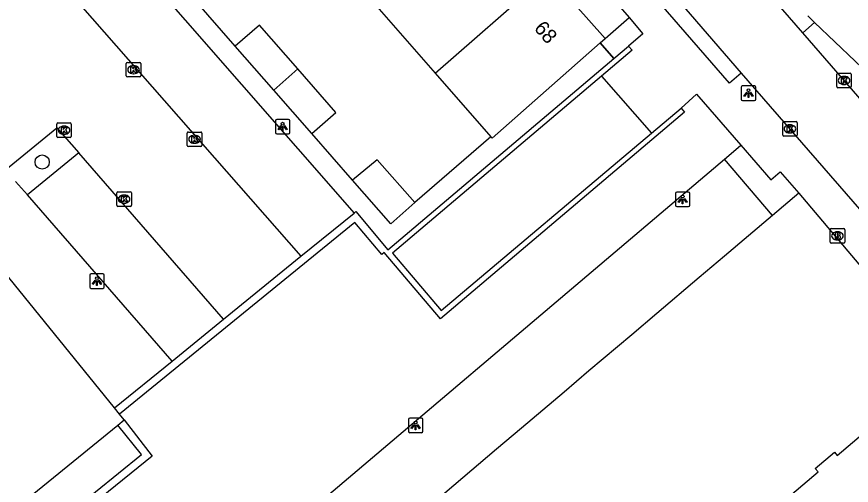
# Model space of a CAD drawing. Extents: x 161772 to 163123, y 383092 to 383917.
# Drawn here: x 162253.3 to 162310.8, y 383232.3 to 383264.6 of the extents above; entities that cross this region are included whole.
import ezdxf

# ---------------------------------------------------------------- set-up
doc = ezdxf.new("R2010")
doc.units = 0
for name, color, linetype in [('IMGEO_Boom', 7, 'Continuous'), ('IMGEO_Brandkraan', 7, 'Continuous'), ('IMGEO_Groenvoorziening', 7, 'Continuous'), ('IMGEO_Hek', 7, 'Continuous'), ('IMGEO_Kolk', 7, 'Continuous'), ('IMGEO_Lichtpunt', 7, 'Continuous'), ('IMGEO_Muur', 7, 'Continuous'), ('IMGEO_Pand', 7, 'Continuous'), ('IMGEO_Pand_nummerreeks', 7, 'Continuous'), ('IMGEO_Parkeervlak_gesloten', 7, 'Continuous'), ('IMGEO_Rijbaan_lokaal_gesloten', 7, 'Continuous'), ('IMGEO_Voetpad_open', 7, 'Continuous')]:
    doc.layers.add(name, color=color, linetype=linetype)

msp = doc.modelspace()

# ---------------------------------------------------------------- linework, layer by layer
at = {"layer": 'IMGEO_Boom'}
msp.add_circle((162255.091, 383254.586), 0.489, dxfattribs=at)
at = {"layer": 'IMGEO_Brandkraan'}
for p, q in [((162309.339, 383249.074), (162309.339, 383249.926)), ((162309.414, 383250), (162310.266, 383250)), ((162309.827, 383249.78), (162309.852, 383249.78)), ((162310.34, 383249.926), (162310.34, 383249.074)), ((162309.85, 383249.22), (162309.825, 383249.22)), ((162310.266, 383249), (162309.414, 383249))]:
    msp.add_line(p, q, dxfattribs=at)
for points in [[(162309.339, 383249.074), (162309.339, 383249.926)], [(162309.414, 383250), (162310.266, 383250)], [(162309.687, 383249.7), (162309.687, 383249.3), (162309.9, 383249.3)], [(162309.918, 383249.7), (162309.687, 383249.7)], [(162310.34, 383249.926), (162310.34, 383249.074)], [(162309.866, 383249.619), (162309.812, 383249.619), (162309.812, 383249.543)], [(162309.812, 383249.543), (162309.865, 383249.543)], [(162309.874, 383249.467), (162309.812, 383249.467), (162309.812, 383249.386)], [(162309.812, 383249.386), (162309.874, 383249.386)], [(162310.266, 383249), (162309.414, 383249)]]:
    msp.add_lwpolyline(points, dxfattribs=at)
for centre, radius, start, end in [((162309.416, 383249.924), 0.0765, 91.55205, 178.44795), ((162309.416, 383249.924), 0.0765, 91.55205, 178.44795), ((162309.922, 383249.555), 0.145, 59.4692, 91.53667), ((162309.947, 383249.602), 0.0922, 285.51372, 58.15012), ((162310.264, 383249.924), 0.0765, 1.55205, 88.44795), ((162310.264, 383249.924), 0.0765, 1.55205, 88.44795), ((162309.867, 383249.581), 0.0379, 267.82845, 90.93552), ((162309.875, 383249.426), 0.0404, 269.87594, 90.50774), ((162309.906, 383249.551), 0.251, 268.66757, 293.53466), ((162309.952, 383249.41), 0.105, 301.31148, 78.98903), ((162309.416, 383249.076), 0.0765, 181.55205, 268.44795), ((162309.416, 383249.076), 0.0765, 181.55205, 268.44795), ((162310.264, 383249.076), 0.0765, 271.55205, 358.44795), ((162310.264, 383249.076), 0.0765, 271.55205, 358.44795)]:
    msp.add_arc(centre, radius, start, end, dxfattribs=at)
for centre, major_axis, ratio, start_param, end_param in [((162309.826, 383249.5), (-0.387, 0.002), 0.722429, 4.712389, 7.853982), ((162309.851, 383249.5), (-0.39, 0.002), 0.717154, 1.570796, 4.712389)]:
    msp.add_ellipse(centre, major_axis=major_axis, ratio=ratio, start_param=start_param, end_param=end_param, dxfattribs=at)
at = {"layer": 'IMGEO_Groenvoorziening'}
msp.add_lwpolyline([(162254.078, 383252.319), (162253.256, 383253.253)], dxfattribs=at)
at = {"layer": 'IMGEO_Hek'}
msp.add_lwpolyline([(162293.514, 383262.788), (162294.457, 383261.724)], dxfattribs=at)
at = {"layer": 'IMGEO_Kolk'}
for p, q in [((162260.881, 383260.522), (162260.881, 383261.374)), ((162260.956, 383261.448), (162261.808, 383261.448)), ((162261.369, 383261.228), (162261.394, 383261.228)), ((162261.882, 383261.374), (162261.882, 383260.522)), ((162261.392, 383260.668), (162261.367, 383260.668)), ((162309.794, 383259.78), (162309.794, 383260.632)), ((162309.869, 383260.706), (162310.721, 383260.706)), ((162310.795, 383260.632), (162310.795, 383259.78)), ((162261.808, 383260.448), (162260.956, 383260.448)), ((162310.282, 383260.486), (162310.307, 383260.486)), ((162310.721, 383259.706), (162309.869, 383259.706)), ((162310.305, 383259.926), (162310.28, 383259.926)), ((162256.095, 383256.354), (162256.095, 383257.206)), ((162256.17, 383257.28), (162257.022, 383257.28)), ((162257.096, 383257.206), (162257.096, 383256.354)), ((162306.07, 383256.446), (162306.07, 383257.298)), ((162306.145, 383257.372), (162306.997, 383257.372)), ((162306.558, 383257.152), (162306.583, 383257.152)), ((162307.071, 383257.298), (162307.071, 383256.446)), ((162256.583, 383257.06), (162256.608, 383257.06)), ((162265.078, 383255.729), (162265.078, 383256.581)), ((162265.153, 383256.655), (162266.005, 383256.655)), ((162266.079, 383256.581), (162266.079, 383255.729)), ((162306.581, 383256.592), (162306.556, 383256.592)), ((162257.022, 383256.28), (162256.17, 383256.28)), ((162256.606, 383256.5), (162256.581, 383256.5)), ((162265.566, 383256.435), (162265.591, 383256.435)), ((162306.997, 383256.372), (162306.145, 383256.372)), ((162266.005, 383255.655), (162265.153, 383255.655)), ((162265.589, 383255.875), (162265.564, 383255.875)), ((162260.303, 383252.535), (162261.155, 383252.535)), ((162260.228, 383251.609), (162260.228, 383252.461)), ((162260.716, 383252.315), (162260.741, 383252.315)), ((162261.229, 383252.461), (162261.229, 383251.609)), ((162261.155, 383251.535), (162260.303, 383251.535)), ((162260.739, 383251.755), (162260.714, 383251.755))]:
    msp.add_line(p, q, dxfattribs=at)
for points in [[(162260.881, 383260.522), (162260.881, 383261.374)], [(162260.956, 383261.448), (162261.808, 383261.448)], [(162261.882, 383261.374), (162261.882, 383260.522)], [(162261.202, 383261.148), (162261.325, 383261.148), (162261.325, 383260.997), (162261.455, 383261.148), (162261.619, 383261.148), (162261.473, 383260.997), (162261.626, 383260.748), (162261.474, 383260.748), (162261.389, 383260.912), (162261.325, 383260.845), (162261.325, 383260.748), (162261.202, 383260.748), (162261.202, 383261.148)], [(162309.794, 383259.78), (162309.794, 383260.632)], [(162309.869, 383260.706), (162310.721, 383260.706)], [(162310.795, 383260.632), (162310.795, 383259.78)], [(162261.808, 383260.448), (162260.956, 383260.448)], [(162310.115, 383260.406), (162310.238, 383260.406), (162310.238, 383260.255), (162310.368, 383260.406), (162310.532, 383260.406), (162310.386, 383260.255), (162310.539, 383260.006), (162310.387, 383260.006), (162310.302, 383260.17), (162310.238, 383260.103), (162310.238, 383260.006), (162310.115, 383260.006), (162310.115, 383260.406)], [(162310.721, 383259.706), (162309.869, 383259.706)], [(162256.095, 383256.354), (162256.095, 383257.206)], [(162256.17, 383257.28), (162257.022, 383257.28)], [(162257.096, 383257.206), (162257.096, 383256.354)], [(162306.07, 383256.446), (162306.07, 383257.298)], [(162306.145, 383257.372), (162306.997, 383257.372)], [(162307.071, 383257.298), (162307.071, 383256.446)], [(162256.416, 383256.98), (162256.539, 383256.98), (162256.539, 383256.829), (162256.669, 383256.98), (162256.833, 383256.98), (162256.687, 383256.829), (162256.84, 383256.58), (162256.688, 383256.58), (162256.603, 383256.744), (162256.539, 383256.677), (162256.539, 383256.58), (162256.416, 383256.58), (162256.416, 383256.98)], [(162265.078, 383255.729), (162265.078, 383256.581)], [(162265.153, 383256.655), (162266.005, 383256.655)], [(162266.079, 383256.581), (162266.079, 383255.729)], [(162306.391, 383257.072), (162306.514, 383257.072), (162306.514, 383256.921), (162306.644, 383257.072), (162306.808, 383257.072), (162306.662, 383256.921), (162306.815, 383256.672), (162306.663, 383256.672), (162306.578, 383256.836), (162306.514, 383256.769), (162306.514, 383256.672), (162306.391, 383256.672), (162306.391, 383257.072)], [(162257.022, 383256.28), (162256.17, 383256.28)], [(162265.399, 383256.355), (162265.522, 383256.355), (162265.522, 383256.204), (162265.652, 383256.355), (162265.816, 383256.355), (162265.67, 383256.204), (162265.823, 383255.955), (162265.671, 383255.955), (162265.586, 383256.119), (162265.522, 383256.052), (162265.522, 383255.955), (162265.399, 383255.955), (162265.399, 383256.355)], [(162306.997, 383256.372), (162306.145, 383256.372)], [(162266.005, 383255.655), (162265.153, 383255.655)], [(162260.303, 383252.535), (162261.155, 383252.535)], [(162260.228, 383251.609), (162260.228, 383252.461)], [(162260.549, 383252.235), (162260.672, 383252.235), (162260.672, 383252.084), (162260.802, 383252.235), (162260.966, 383252.235), (162260.82, 383252.084), (162260.973, 383251.835), (162260.821, 383251.835), (162260.736, 383251.999), (162260.672, 383251.932), (162260.672, 383251.835), (162260.549, 383251.835), (162260.549, 383252.235)], [(162261.229, 383252.461), (162261.229, 383251.609)], [(162261.155, 383251.535), (162260.303, 383251.535)]]:
    msp.add_lwpolyline(points, dxfattribs=at)
for centre, start, end in [((162260.958, 383261.372), 91.55205, 178.44795), ((162260.958, 383261.372), 91.55205, 178.44795), ((162261.806, 383261.372), 1.55205, 88.44795), ((162261.806, 383261.372), 1.55205, 88.44795), ((162309.871, 383260.63), 91.55205, 178.44795), ((162309.871, 383260.63), 91.55205, 178.44795), ((162310.719, 383260.63), 1.55205, 88.44795), ((162310.719, 383260.63), 1.55205, 88.44795), ((162260.958, 383260.524), 181.55205, 268.44795), ((162260.958, 383260.524), 181.55205, 268.44795), ((162261.806, 383260.524), 271.55205, 358.44795), ((162261.806, 383260.524), 271.55205, 358.44795), ((162309.871, 383259.782), 181.55205, 268.44795), ((162309.871, 383259.782), 181.55205, 268.44795), ((162310.719, 383259.782), 271.55205, 358.44795), ((162310.719, 383259.782), 271.55205, 358.44795), ((162256.172, 383257.204), 91.55205, 178.44795), ((162256.172, 383257.204), 91.55205, 178.44795), ((162257.02, 383257.204), 1.55205, 88.44795), ((162257.02, 383257.204), 1.55205, 88.44795), ((162306.147, 383257.296), 91.55205, 178.44795), ((162306.147, 383257.296), 91.55205, 178.44795), ((162306.995, 383257.296), 1.55205, 88.44795), ((162306.995, 383257.296), 1.55205, 88.44795), ((162265.155, 383256.579), 91.55205, 178.44795), ((162265.155, 383256.579), 91.55205, 178.44795), ((162266.003, 383256.579), 1.55205, 88.44795), ((162266.003, 383256.579), 1.55205, 88.44795), ((162256.172, 383256.356), 181.55205, 268.44795), ((162256.172, 383256.356), 181.55205, 268.44795), ((162257.02, 383256.356), 271.55205, 358.44795), ((162257.02, 383256.356), 271.55205, 358.44795), ((162306.147, 383256.448), 181.55205, 268.44795), ((162306.147, 383256.448), 181.55205, 268.44795), ((162306.995, 383256.448), 271.55205, 358.44795), ((162306.995, 383256.448), 271.55205, 358.44795), ((162265.155, 383255.731), 181.55205, 268.44795), ((162265.155, 383255.731), 181.55205, 268.44795), ((162266.003, 383255.731), 271.55205, 358.44795), ((162266.003, 383255.731), 271.55205, 358.44795), ((162260.305, 383252.459), 91.55205, 178.44795), ((162260.305, 383252.459), 91.55205, 178.44795), ((162261.153, 383252.459), 1.55205, 88.44795), ((162261.153, 383252.459), 1.55205, 88.44795), ((162260.305, 383251.611), 181.55205, 268.44795), ((162260.305, 383251.611), 181.55205, 268.44795), ((162261.153, 383251.611), 271.55205, 358.44795), ((162261.153, 383251.611), 271.55205, 358.44795)]:
    msp.add_arc(centre, 0.0765, start, end, dxfattribs=at)
for centre, major_axis, ratio, start_param, end_param in [((162261.368, 383260.948), (-0.387, 0.002), 0.722429, 4.712389, 7.853982), ((162261.393, 383260.948), (-0.39, 0.002), 0.717154, 1.570796, 4.712389), ((162310.281, 383260.206), (-0.387, 0.002), 0.722429, 4.712389, 7.853982), ((162310.306, 383260.206), (-0.39, 0.002), 0.717154, 1.570796, 4.712389), ((162306.557, 383256.872), (-0.387, 0.002), 0.722429, 4.712389, 7.853982), ((162306.582, 383256.872), (-0.39, 0.002), 0.717154, 1.570796, 4.712389), ((162256.582, 383256.78), (-0.387, 0.002), 0.722429, 4.712389, 7.853982), ((162256.607, 383256.78), (-0.39, 0.002), 0.717154, 1.570796, 4.712389), ((162265.565, 383256.155), (-0.387, 0.002), 0.722429, 4.712389, 7.853982), ((162265.59, 383256.155), (-0.39, 0.002), 0.717154, 1.570796, 4.712389), ((162260.715, 383252.035), (-0.387, 0.002), 0.722429, 4.712389, 7.853982), ((162260.74, 383252.035), (-0.39, 0.002), 0.717154, 1.570796, 4.712389)]:
    msp.add_ellipse(centre, major_axis=major_axis, ratio=ratio, start_param=start_param, end_param=end_param, dxfattribs=at)
at = {"layer": 'IMGEO_Lichtpunt'}
for p, q in [((162303.22, 383259.733), (162303.22, 383258.926)), ((162303.22, 383259.733), (162303.22, 383258.926)), ((162304.122, 383259.828), (162303.314, 383259.828)), ((162304.122, 383259.828), (162303.314, 383259.828)), ((162304.216, 383258.926), (162304.216, 383259.733)), ((162304.216, 383258.926), (162304.216, 383259.733)), ((162303.314, 383258.832), (162304.122, 383258.832)), ((162303.314, 383258.832), (162304.122, 383258.832)), ((162271.143, 383257.43), (162271.143, 383256.623)), ((162271.143, 383257.43), (162271.143, 383256.623)), ((162272.045, 383257.525), (162271.237, 383257.525)), ((162272.045, 383257.525), (162271.237, 383257.525)), ((162272.139, 383256.623), (162272.139, 383257.43)), ((162272.139, 383256.623), (162272.139, 383257.43)), ((162271.237, 383256.529), (162272.045, 383256.529)), ((162271.237, 383256.529), (162272.045, 383256.529)), ((162298.685, 383252.418), (162298.685, 383251.611)), ((162298.685, 383252.418), (162298.685, 383251.611)), ((162299.587, 383252.513), (162298.779, 383252.513)), ((162299.587, 383252.513), (162298.779, 383252.513)), ((162299.681, 383251.611), (162299.681, 383252.418)), ((162299.681, 383251.611), (162299.681, 383252.418)), ((162298.779, 383251.517), (162299.587, 383251.517)), ((162298.779, 383251.517), (162299.587, 383251.517)), ((162259.265, 383246.88), (162258.457, 383246.88)), ((162259.265, 383246.88), (162258.457, 383246.88)), ((162258.363, 383246.785), (162258.363, 383245.978)), ((162258.363, 383246.785), (162258.363, 383245.978)), ((162259.359, 383245.978), (162259.359, 383246.785)), ((162259.359, 383245.978), (162259.359, 383246.785)), ((162258.457, 383245.884), (162259.265, 383245.884)), ((162258.457, 383245.884), (162259.265, 383245.884)), ((162280.302, 383236.845), (162280.302, 383236.038)), ((162280.302, 383236.845), (162280.302, 383236.038)), ((162281.204, 383236.94), (162280.396, 383236.94)), ((162281.204, 383236.94), (162280.396, 383236.94)), ((162281.298, 383236.038), (162281.298, 383236.845)), ((162281.298, 383236.038), (162281.298, 383236.845)), ((162280.396, 383235.944), (162281.204, 383235.944)), ((162280.396, 383235.944), (162281.204, 383235.944))]:
    msp.add_line(p, q, dxfattribs=at)
for points in [[(162303.594, 383259.397), (162303.633, 383259.369), (162303.445, 383259.107), (162303.407, 383259.134), (162303.594, 383259.397)], [(162303.696, 383259.349), (162303.743, 383259.349), (162303.743, 383259.027), (162303.696, 383259.027), (162303.696, 383259.349)], [(162303.806, 383259.369), (162303.844, 383259.396), (162304.031, 383259.134), (162303.992, 383259.106), (162303.806, 383259.369)], [(162271.517, 383257.094), (162271.556, 383257.066), (162271.368, 383256.804), (162271.33, 383256.831), (162271.517, 383257.094)], [(162271.619, 383257.046), (162271.666, 383257.046), (162271.666, 383256.724), (162271.619, 383256.724), (162271.619, 383257.046)], [(162271.729, 383257.066), (162271.767, 383257.093), (162271.954, 383256.831), (162271.915, 383256.803), (162271.729, 383257.066)], [(162299.059, 383252.082), (162299.098, 383252.054), (162298.91, 383251.792), (162298.872, 383251.819), (162299.059, 383252.082)], [(162299.161, 383252.034), (162299.208, 383252.034), (162299.208, 383251.712), (162299.161, 383251.712), (162299.161, 383252.034)], [(162299.271, 383252.054), (162299.309, 383252.081), (162299.496, 383251.819), (162299.457, 383251.791), (162299.271, 383252.054)], [(162258.737, 383246.449), (162258.776, 383246.421), (162258.588, 383246.159), (162258.55, 383246.186), (162258.737, 383246.449)], [(162258.839, 383246.401), (162258.886, 383246.401), (162258.886, 383246.079), (162258.839, 383246.079), (162258.839, 383246.401)], [(162258.949, 383246.421), (162258.987, 383246.448), (162259.174, 383246.186), (162259.135, 383246.158), (162258.949, 383246.421)], [(162280.676, 383236.509), (162280.715, 383236.481), (162280.527, 383236.219), (162280.489, 383236.246), (162280.676, 383236.509)], [(162280.778, 383236.461), (162280.825, 383236.461), (162280.825, 383236.139), (162280.778, 383236.139), (162280.778, 383236.461)], [(162280.888, 383236.481), (162280.926, 383236.508), (162281.113, 383236.246), (162281.074, 383236.218), (162280.888, 383236.481)]]:
    msp.add_lwpolyline(points, dxfattribs=at)
for centre in [(162303.719, 383259.531), (162271.642, 383257.228), (162299.184, 383252.216), (162258.862, 383246.583), (162280.801, 383236.643)]:
    msp.add_circle(centre, 0.0994, dxfattribs=at)
for centre, start, end in [((162303.314, 383259.733), 90, 180), ((162303.314, 383259.733), 90, 180), ((162304.122, 383259.733), 0, 90), ((162304.122, 383259.733), 0, 90), ((162303.314, 383258.926), 180, 270), ((162303.314, 383258.926), 180, 270), ((162304.122, 383258.926), 270, 0), ((162304.122, 383258.926), 270, 360), ((162271.237, 383257.43), 90, 180), ((162271.237, 383257.43), 90, 180), ((162272.045, 383257.43), 0, 90), ((162272.045, 383257.43), 0, 90), ((162271.237, 383256.623), 180, 270), ((162271.237, 383256.623), 180, 270), ((162272.045, 383256.623), 270, 0), ((162272.045, 383256.623), 270, 360), ((162298.779, 383252.418), 90, 180), ((162298.779, 383252.418), 90, 180), ((162299.587, 383252.418), 0, 90), ((162299.587, 383252.418), 0, 90), ((162298.779, 383251.611), 180, 270), ((162298.779, 383251.611), 180, 270), ((162299.587, 383251.611), 270, 0), ((162299.587, 383251.611), 270, 360), ((162258.457, 383246.785), 90, 180), ((162258.457, 383246.785), 90, 180), ((162259.265, 383246.785), 0, 90), ((162259.265, 383246.785), 0, 90), ((162258.457, 383245.978), 180, 270), ((162258.457, 383245.978), 180, 270), ((162259.265, 383245.978), 270, 0), ((162259.265, 383245.978), 270, 360), ((162280.396, 383236.845), 90, 180), ((162280.396, 383236.845), 90, 180), ((162281.204, 383236.845), 0, 90), ((162281.204, 383236.845), 0, 90), ((162280.396, 383236.038), 180, 270), ((162280.396, 383236.038), 180, 270), ((162281.204, 383236.038), 270, 0), ((162281.204, 383236.038), 270, 360)]:
    msp.add_arc(centre, 0.0946, start, end, dxfattribs=at)
at = {"layer": 'IMGEO_Muur'}
for points in [[(162268.386, 383262.574), (162265.548, 383265.819)], [(162295.458, 383262.571), (162295.7, 383262.29), (162293.597, 383260.51)], [(162294.457, 383261.724), (162295.458, 383262.571)], [(162276.559, 383251.066), (162276.689, 383251.172), (162278.889, 383248.545), (162294.457, 383261.724)], [(162293.597, 383260.51), (162279.198, 383248.309), (162282.559, 383244.354), (162297.033, 383256.586)], [(162299.079, 383258.296), (162299.322, 383258.018), (162282.509, 383243.795), (162278.634, 383248.351), (162278.475, 383248.213), (162276.626, 383250.42), (162260.416, 383237.219)], [(162297.033, 383256.586), (162299.079, 383258.296)], [(162276.46, 383253.346), (162273.654, 383256.547)], [(162285.981, 383256.331), (162280.746, 383251.799)], [(162272.905, 383248.092), (162276.559, 383251.066)], [(162267.579, 383243.756), (162272.905, 383248.092)], [(162264.033, 383240.869), (162267.579, 383243.756)], [(162260.07, 383237.644), (162264.033, 383240.869)], [(162247.618, 383226.155), (162249.236, 383224.147), (162261.922, 383234.434), (162260.307, 383236.463)], [(162260.746, 383236.819), (162262.673, 383234.333), (162249.167, 383223.416)]]:
    msp.add_lwpolyline(points, dxfattribs=at)
at = {"layer": 'IMGEO_Pand'}
for points in [[(162282.145, 383260.719), (162289.563, 383267.203)], [(162293.861, 383263.093), (162290.848, 383266.504), (162290.473, 383266.166), (162289.563, 383267.203)], [(162278.13, 383265.311), (162282.145, 383260.719)], [(162307.791, 383264.649), (162308.268, 383264.195)], [(162324.476, 383255.781), (162320.866, 383252.207), (162308.268, 383264.195)], [(162272.687, 383260.996), (162270.042, 383264.022), (162268.386, 383262.574)], [(162293.514, 383262.788), (162293.861, 383263.093)], [(162271.033, 383259.546), (162268.386, 383262.574)], [(162293.514, 383262.788), (162286.06, 383256.241), (162285.981, 383256.331)], [(162271.033, 383259.546), (162272.687, 383260.996)], [(162273.654, 383256.547), (162275.311, 383257.995), (162272.687, 383260.996)], [(162282.145, 383260.719), (162285.981, 383256.331)], [(162273.654, 383256.547), (162271.033, 383259.546)], [(162280.746, 383251.799), (162278.158, 383254.746), (162276.46, 383253.346)], [(162280.746, 383251.799), (162279.095, 383250.321), (162276.46, 383253.346)], [(162307.174, 383252.434), (162305.378, 383250.912)], [(162307.174, 383252.434), (162317.179, 383240.601)], [(162305.378, 383250.912), (162302.058, 383248.098), (162300.325, 383246.629), (162297.405, 383244.154), (162295.68, 383242.692), (162292.736, 383240.196), (162291.016, 383238.738), (162288.094, 383236.261), (162286.369, 383234.799), (162283.44, 383232.315), (162281.706, 383230.846), (162278.784, 383228.369), (162277.054, 383226.902), (162274.125, 383224.42), (162272.397, 383222.955), (162269.487, 383220.488), (162267.759, 383219.023), (162264.825, 383216.536), (162263.089, 383215.064), (162258.791, 383211.421)], [(162260.07, 383237.644), (162249.729, 383250.394)], [(162305.188, 383230.428), (162308.505, 383233.243), (162308.311, 383233.472), (162309.639, 383234.596), (162309.833, 383234.367), (162313.158, 383237.185), (162312.964, 383237.414), (162314.291, 383238.537), (162314.486, 383238.309), (162315.334, 383239.031)], [(162260.416, 383237.219), (162260.07, 383237.644)], [(162260.746, 383236.819), (162260.416, 383237.219)], [(162247.618, 383226.155), (162260.307, 383236.463)], [(162260.307, 383236.463), (162260.746, 383236.819)]]:
    msp.add_lwpolyline(points, dxfattribs=at)
at = {"layer": 'IMGEO_Parkeervlak_gesloten'}
for points in [[(162257.613, 383255.216), (162254.078, 383252.319)], [(162264.033, 383240.869), (162254.078, 383252.319)]]:
    msp.add_lwpolyline(points, dxfattribs=at)
at = {"layer": 'IMGEO_Rijbaan_lokaal_gesloten'}
for points in [[(162238.045, 383287.827), (162272.905, 383248.092)], [(162252.554, 383254.049), (162256.096, 383256.95), (162257.613, 383255.216)], [(162267.579, 383243.756), (162257.613, 383255.216)]]:
    msp.add_lwpolyline(points, dxfattribs=at)
at = {"layer": 'IMGEO_Voetpad_open'}
for points in [[(162257.559, 383308.056), (162295.504, 383264.551)], [(162238.045, 383287.827), (162241.639, 383290.974), (162276.559, 383251.066)], [(162307.468, 383263.492), (162299.952, 383272.153)], [(162268.386, 383262.574), (162265.548, 383265.819)], [(162303.222, 383260.718), (162302.408, 383260.021), (162297.677, 383265.473), (162298.528, 383266.146)], [(162298.528, 383266.146), (162303.222, 383260.718)], [(162293.861, 383263.093), (162295.504, 383264.551)], [(162295.504, 383264.551), (162296.453, 383263.424), (162295.458, 383262.571)], [(162308.268, 383264.195), (162307.468, 383263.492)], [(162323.973, 383244.46), (162307.468, 383263.492)], [(162294.457, 383261.724), (162293.514, 383262.788)], [(162303.222, 383260.718), (162319.205, 383242.326)], [(162293.597, 383260.51), (162297.033, 383256.586)], [(162299.079, 383258.296), (162300.139, 383259.267), (162303.194, 383255.746)], [(162276.46, 383253.346), (162273.654, 383256.547)], [(162285.981, 383256.331), (162280.746, 383251.799)], [(162302.061, 383254.778), (162302.361, 383255.033), (162303.194, 383255.746)], [(162303.194, 383255.746), (162305.261, 383253.36), (162305.907, 383253.909), (162307.174, 383252.434)], [(162255.614, 383215.381), (162255.715, 383215.467), (162302.061, 383254.778)], [(162305.378, 383250.912), (162302.061, 383254.778)]]:
    msp.add_lwpolyline(points, dxfattribs=at)

# ---------------------------------------------------------------- texts
at = {"layer": 'IMGEO_Pand_nummerreeks'}
msp.add_text('68', height=1, rotation=311.36295, dxfattribs=at).set_placement((162288.9, 383263.765))

doc.saveas('drawing.dxf')
